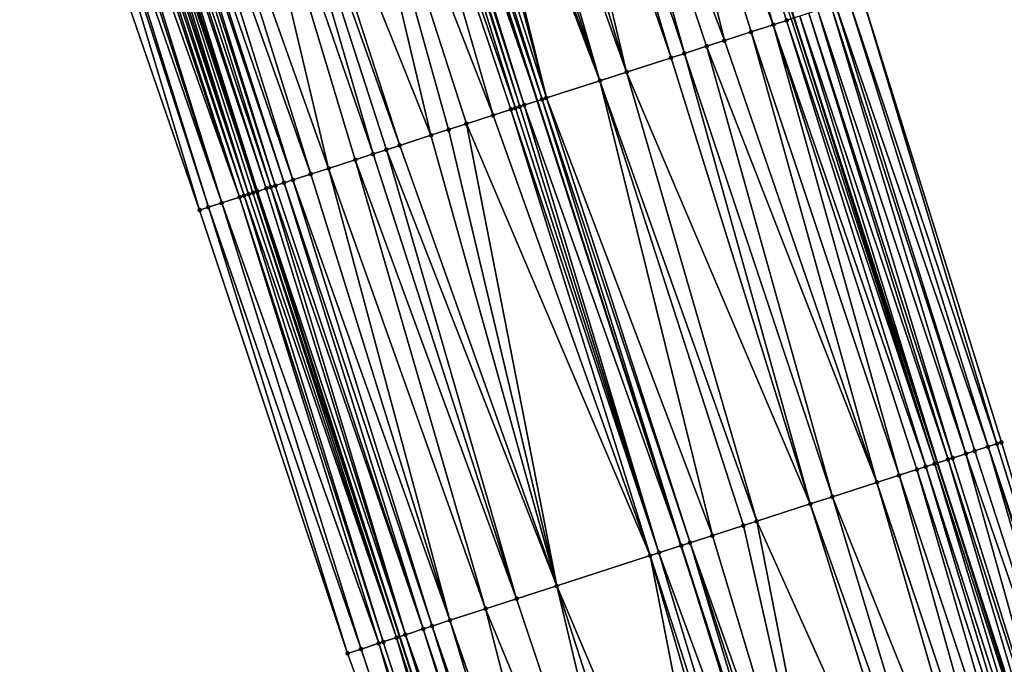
# Model space of a CAD drawing. Header units: feet. Extents: x 2004186 to 2014793, y 836912 to 864902.
# Tile 809 of 974: x 2004818 to 2004860, y 858065 to 858092. Entities that reach past the tile are written whole.
import ezdxf

# ---------------------------------------------------------------- set-up
doc = ezdxf.new("R2010")
doc.units = ezdxf.units.FT
doc.header["$LTSCALE"] = 100
doc.header["$MEASUREMENT"] = 0
for name, color, linetype, lineweight in [('EP_Travel Lane', 5, 'Continuous', 40), ('GPL_Skip Line', 2, 'Continuous', 40), ('Road Shots', 4, 'Continuous', 200), ('Road X-Section', 30, 'Continuous', 13)]:
    doc.layers.add(name, color=color, linetype=linetype, lineweight=lineweight)
doc.layers.add('I-77 SB_MM21-27-Surface-Border', color=7, linetype='Continuous')
doc.layers.add('I-77 SB_MM21-27-Surface-TIN', color=7, linetype='Continuous')

msp = doc.modelspace()

# ---------------------------------------------------------------- linework, layer by layer
at = {"layer": 'EP_Travel Lane'}
for points in [[(2004881.873520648, 857997.0684669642, 458.5691292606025), (2004875.747536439, 858016.1071297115, 458.5192208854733), (2004869.613133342, 858035.1499356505, 458.4484811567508), (2004863.477369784, 858054.1854238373, 458.3821357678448), (2004857.341625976, 858073.2208507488, 458.3037981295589), (2004851.205908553, 858092.2561958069, 458.2094438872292), (2004845.070229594, 858111.2914215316, 458.0917910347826), (2004838.93455364, 858130.3266379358, 457.9722679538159), (2004832.798871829, 858149.3618725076, 457.8563166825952), (2004826.6632275, 858168.3969907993, 457.7176259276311), (2004820.505195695, 858187.4350386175, 457.5665539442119), (2004814.337610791, 858206.459555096, 457.395103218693), (2004808.170107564, 858225.4838196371, 457.1969091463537), (2004802.002588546, 858244.5081328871, 457.0038855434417), (2004795.835165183, 858263.5321510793, 456.7795421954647), (2004789.667681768, 858282.5563545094, 456.5748603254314)], [(2004858.811787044, 857989.6379043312, 458.615256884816), (2004852.716852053, 858008.6865639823, 458.5591593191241), (2004846.597970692, 858027.7177653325, 458.4890646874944), (2004840.462217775, 858046.753220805, 458.4162963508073), (2004834.326472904, 858065.7886513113, 458.3386561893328), (2004828.190817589, 858084.823803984, 458.2066938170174), (2004822.055156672, 858103.8589740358, 458.0780883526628), (2004815.91946333, 858122.8942446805, 457.9692068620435), (2004809.783778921, 858141.9294876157, 457.8548856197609), (2004803.648109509, 858160.96468402, 457.731464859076), (2004797.499597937, 858179.9822164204, 457.5630751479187), (2004791.336236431, 858199.0082858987, 457.4093773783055), (2004785.172976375, 858218.0340422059, 457.2224387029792), (2004779.009815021, 858237.0594938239, 457.0031594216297), (2004772.846611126, 858256.0850767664, 456.7978183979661), (2004766.683431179, 858275.1105857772, 456.584631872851)]]:
    msp.add_polyline3d(points, dxfattribs=at)
at = {"layer": 'GPL_Skip Line'}
msp.add_polyline3d([(2004870.935166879, 857993.5443366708, 458.8010420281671), (2004864.801595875, 858012.5805491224, 458.746183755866), (2004858.659796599, 858031.614036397, 458.6814921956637), (2004852.513672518, 858050.6461199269, 458.6047081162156), (2004846.367547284, 858069.6782070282, 458.5286224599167), (2004840.221465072, 858088.7101609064, 458.4264794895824), (2004834.07541924, 858107.7420021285, 458.3023016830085), (2004827.929374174, 858126.7738409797, 458.1776602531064), (2004821.783314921, 858145.8057237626, 458.0616115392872), (2004815.637275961, 858164.8375437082, 457.9332722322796), (2004809.48068655, 858183.8656085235, 457.7604443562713), (2004803.317154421, 858202.8914790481, 457.5929444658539), (2004797.153690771, 858221.9171381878, 457.403007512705), (2004790.990242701, 858240.9427492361, 457.2079659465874), (2004784.826929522, 858259.9679438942, 456.9687273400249), (2004778.663469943, 858278.9935904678, 456.7774565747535)], dxfattribs=at)
at = {"layer": 'I-77 SB_MM21-27-Surface-Border', "color": 3, "linetype": 'ByBlock', "lineweight": -2}
for points in [[(2004791.031646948, 858282.9971147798, 456.4688542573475), (2004797.575672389, 858264.0946332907, 456.6484780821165), (2004804.309958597, 858245.2538027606, 456.8295379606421), (2004810.473404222, 858226.2281992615, 457.0253808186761), (2004817.207816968, 858207.3869781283, 457.1649817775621), (2004823.371310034, 858188.3612281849, 457.345280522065), (2004829.721831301, 858169.3834546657, 457.4933803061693), (2004835.677512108, 858150.2902850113, 457.6436087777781), (2004841.823599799, 858131.258314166, 457.7424332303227), (2004847.969608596, 858112.2265876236, 457.8890655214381), (2004854.115690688, 858093.1946341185, 457.9912454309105), (2004860.071450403, 858074.101220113, 458.0936927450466), (2004865.836884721, 858054.9463549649, 458.1981775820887), (2004871.983025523, 858035.9142196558, 458.2648225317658), (2004877.746383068, 858016.7509789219, 458.3539276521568), (2004882.547377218, 857997.2855358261, 458.5244382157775)], [(2004857.800223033, 857989.3119318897, 458.5795687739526), (2004852.428094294, 858008.5935127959, 458.548836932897), (2004845.337633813, 858027.3105517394, 458.4524328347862), (2004839.001214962, 858046.2810892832, 458.359136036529), (2004832.093858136, 858065.0671550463, 458.2488504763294), (2004825.757494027, 858084.0375230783, 458.1224225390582), (2004819.230837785, 858102.9463369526, 457.977844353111), (2004813.084783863, 858121.9782032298, 457.8585929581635), (2004806.93871774, 858141.0101072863, 457.7467051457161), (2004800.792676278, 858160.041934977, 457.619880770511), (2004794.831159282, 858179.1167813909, 457.4689240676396), (2004788.857836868, 858198.2044604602, 457.3195889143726), (2004783.645625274, 858217.5385342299, 457.1538074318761), (2004778.243193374, 858236.810832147, 456.9733313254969), (2004772.270011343, 858255.8980778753, 456.7779989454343), (2004765.345662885, 858274.6766446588, 456.530457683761)]]:
    msp.add_polyline3d(points, dxfattribs=at)
at = {"layer": 'I-77 SB_MM21-27-Surface-TIN', "color": 128, "linetype": 'ByBlock', "lineweight": -2}
for points in [[(2004844.73375701, 858111.1829085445, 458.1176066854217), (2004844.162752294, 858110.9986434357, 458.141028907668), (2004850.308818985, 858091.9667376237, 458.2525470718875)], [(2004844.73375701, 858111.1829085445, 458.1176066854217), (2004850.879819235, 858092.1510165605, 458.2318280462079), (2004851.070160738, 858092.2124178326, 458.220024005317)], [(2004844.73375701, 858111.1829085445, 458.1176066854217), (2004850.308818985, 858091.9667376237, 458.2525470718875), (2004850.879819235, 858092.1510165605, 458.2318280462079)], [(2004843.401429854, 858110.7529034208, 458.1618524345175), (2004841.117492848, 858110.0155895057, 458.2059625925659), (2004848.215195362, 858091.290912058, 458.3018908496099)], [(2004844.162752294, 858110.9986434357, 458.141028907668), (2004843.401429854, 858110.7529034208, 458.1618524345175), (2004850.308818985, 858091.9667376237, 458.2525470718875)], [(2004843.401429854, 858110.7529034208, 458.1618524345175), (2004849.357167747, 858091.6595569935, 458.2774814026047), (2004850.308818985, 858091.9667376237, 458.2525470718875)], [(2004843.401429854, 858110.7529034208, 458.1618524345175), (2004848.215195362, 858091.290912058, 458.3018908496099), (2004849.357167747, 858091.6595569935, 458.2774814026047)], [(2004841.117492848, 858110.0155895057, 458.2059625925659), (2004840.165860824, 858109.7083493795, 458.2192574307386), (2004846.502244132, 858090.737921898, 458.3340540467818)], [(2004841.117492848, 858110.0155895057, 458.2059625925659), (2004847.453882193, 858091.0451433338, 458.3171010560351), (2004848.215195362, 858091.290912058, 458.3018908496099)], [(2004841.117492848, 858110.0155895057, 458.2059625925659), (2004846.502244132, 858090.737921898, 458.3340540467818), (2004847.453882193, 858091.0451433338, 458.3171010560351)], [(2004839.404557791, 858109.4625492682, 458.2283265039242), (2004838.262604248, 858109.0938459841, 458.2413204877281), (2004844.028005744, 858089.9390824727, 458.3656741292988)], [(2004840.165860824, 858109.7083493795, 458.2192574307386), (2004839.404557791, 858109.4625492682, 458.2283265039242), (2004845.931271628, 858090.5535570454, 458.3379686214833)], [(2004839.404557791, 858109.4625492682, 458.2283265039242), (2004844.028005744, 858089.9390824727, 458.3656741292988), (2004845.931271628, 858090.5535570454, 458.3379686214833)], [(2004840.165860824, 858109.7083493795, 458.2192574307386), (2004845.931271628, 858090.5535570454, 458.3379686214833), (2004846.502244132, 858090.737921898, 458.3340540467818)], [(2004838.262604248, 858109.0938459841, 458.2413204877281), (2004837.310984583, 858108.7865675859, 458.2471296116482), (2004844.028005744, 858089.9390824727, 458.3656741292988)], [(2004836.740006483, 858108.6022200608, 458.2544318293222), (2004836.169021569, 858108.4178936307, 458.2658600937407), (2004842.886041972, 858089.5704108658, 458.3848669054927)], [(2004837.310984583, 858108.7865675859, 458.2471296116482), (2004836.740006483, 858108.6022200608, 458.2544318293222), (2004842.886041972, 858089.5704108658, 458.3848669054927)], [(2004837.310984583, 858108.7865675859, 458.2471296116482), (2004842.886041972, 858089.5704108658, 458.3848669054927), (2004844.028005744, 858089.9390824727, 458.3656741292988)], [(2004835.407703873, 858108.1721389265, 458.2838104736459), (2004834.456064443, 858107.864921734, 458.3015909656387), (2004840.60210815, 858088.8330870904, 458.4270544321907)], [(2004835.78836157, 858108.2950198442, 458.275532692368), (2004835.407703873, 858108.1721389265, 458.2838104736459), (2004840.60210815, 858088.8330870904, 458.4270544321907)], [(2004836.169021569, 858108.4178936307, 458.2658600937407), (2004835.78836157, 858108.2950198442, 458.275532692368), (2004842.886041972, 858089.5704108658, 458.3848669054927)], [(2004835.78836157, 858108.2950198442, 458.275532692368), (2004840.60210815, 858088.8330870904, 458.4270544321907), (2004842.886041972, 858089.5704108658, 458.3848669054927)], [(2004833.694774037, 858107.6190825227, 458.3030124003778), (2004840.221465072, 858088.7101609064, 458.4264794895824), (2004834.07541924, 858107.7420021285, 458.3023016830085)], [(2004834.456064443, 858107.864921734, 458.3015909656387), (2004834.07541924, 858107.7420021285, 458.3023016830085), (2004840.411785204, 858088.7716283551, 458.4276190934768)], [(2004840.411785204, 858088.7716283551, 458.4276190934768), (2004834.07541924, 858107.7420021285, 458.3023016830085), (2004840.221465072, 858088.7101609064, 458.4264794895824)], [(2004834.456064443, 858107.864921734, 458.3015909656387), (2004840.411785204, 858088.7716283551, 458.4276190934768), (2004840.60210815, 858088.8330870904, 458.4270544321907)], [(2004832.743166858, 858107.3117654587, 458.3012587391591), (2004831.030307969, 858106.7584893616, 458.2774903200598), (2004838.318264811, 858088.0954831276, 458.4144393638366)], [(2004833.314130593, 858107.4961574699, 458.3026576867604), (2004832.743166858, 858107.3117654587, 458.3012587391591), (2004839.269855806, 858088.4028503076, 458.4259928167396)], [(2004832.743166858, 858107.3117654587, 458.3012587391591), (2004839.079538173, 858088.3413751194, 458.4233394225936), (2004839.269855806, 858088.4028503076, 458.4259928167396)], [(2004832.743166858, 858107.3117654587, 458.3012587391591), (2004838.318264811, 858088.0954831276, 458.4144393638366), (2004839.079538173, 858088.3413751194, 458.4233394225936)], [(2004833.504457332, 858107.5576044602, 458.2997963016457), (2004833.314130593, 858107.4961574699, 458.3026576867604), (2004839.460177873, 858088.4643117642, 458.4259604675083)], [(2004833.314130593, 858107.4961574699, 458.3026576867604), (2004839.269855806, 858088.4028503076, 458.4259928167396), (2004839.460177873, 858088.4643117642, 458.4259604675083)], [(2004833.694774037, 858107.6190825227, 458.3030124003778), (2004833.504457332, 858107.5576044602, 458.2997963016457), (2004839.650504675, 858088.5257585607, 458.4230606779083)], [(2004833.504457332, 858107.5576044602, 458.2997963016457), (2004839.460177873, 858088.4643117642, 458.4259604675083), (2004839.650504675, 858088.5257585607, 458.4230606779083)], [(2004833.694774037, 858107.6190825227, 458.3030124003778), (2004839.650504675, 858088.5257585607, 458.4230606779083), (2004840.221465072, 858088.7101609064, 458.4264794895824)], [(2004831.030307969, 858106.7584893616, 458.2774903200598), (2004828.17555205, 858105.8363349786, 458.2324867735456), (2004835.653821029, 858087.2348209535, 458.3754257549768)], [(2004831.030307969, 858106.7584893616, 458.2774903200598), (2004837.176356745, 858087.7266390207, 458.3998924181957), (2004838.318264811, 858088.0954831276, 458.4144393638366)], [(2004831.030307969, 858106.7584893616, 458.2774903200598), (2004836.4150899, 858087.4807268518, 458.3870458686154), (2004837.176356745, 858087.7266390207, 458.3998924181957)], [(2004831.030307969, 858106.7584893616, 458.2774903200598), (2004835.653821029, 858087.2348209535, 458.3754257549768), (2004836.4150899, 858087.4807268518, 458.3870458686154)], [(2004827.604607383, 858105.6518839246, 458.2195395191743), (2004826.653027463, 858105.3444824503, 458.2012758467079), (2004833.179703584, 858086.4356070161, 458.3337940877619)], [(2004828.17555205, 858105.8363349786, 458.2324867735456), (2004827.604607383, 858105.6518839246, 458.2195395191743), (2004834.321601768, 858086.8044817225, 458.3543260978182)], [(2004827.604607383, 858105.6518839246, 458.2195395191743), (2004833.750653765, 858086.620040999, 458.3434008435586), (2004834.321601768, 858086.8044817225, 458.3543260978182)], [(2004827.604607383, 858105.6518839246, 458.2195395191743), (2004833.179703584, 858086.4356070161, 458.3337940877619), (2004833.750653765, 858086.620040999, 458.3434008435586)], [(2004828.17555205, 858105.8363349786, 458.2324867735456), (2004834.321601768, 858086.8044817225, 458.3543260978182), (2004835.653821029, 858087.2348209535, 458.3754257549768)], [(2004826.653027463, 858105.3444824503, 458.2012758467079), (2004824.559562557, 858104.6681654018, 458.1544837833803), (2004831.276549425, 858085.820786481, 458.2938319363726)], [(2004826.653027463, 858105.3444824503, 458.2012758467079), (2004832.418442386, 858086.1896773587, 458.3175269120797), (2004833.179703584, 858086.4356070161, 458.3337940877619)], [(2004826.653027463, 858105.3444824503, 458.2012758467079), (2004831.276549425, 858085.820786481, 458.2938319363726), (2004832.418442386, 858086.1896773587, 458.3175269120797)], [(2004823.798291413, 858104.4222665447, 458.1442389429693), (2004823.227340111, 858104.2378360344, 458.1353098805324), (2004829.754014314, 858085.3289665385, 458.2689985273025)], [(2004824.559562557, 858104.6681654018, 458.1544837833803), (2004823.798291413, 858104.4222665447, 458.1442389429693), (2004830.515282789, 858085.5748736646, 458.2808587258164)], [(2004823.798291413, 858104.4222665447, 458.1442389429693), (2004829.754014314, 858085.3289665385, 458.2689985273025), (2004830.515282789, 858085.5748736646, 458.2808587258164)], [(2004824.559562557, 858104.6681654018, 458.1544837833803), (2004830.515282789, 858085.5748736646, 458.2808587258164), (2004831.276549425, 858085.820786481, 458.2938319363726)], [(2004822.466095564, 858103.9918548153, 458.1089556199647), (2004822.275794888, 858103.9303271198, 458.0960316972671), (2004828.612142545, 858084.9600100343, 458.2324674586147)], [(2004822.846719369, 858104.1148406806, 458.1212048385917), (2004822.466095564, 858103.9918548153, 458.1089556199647), (2004828.802451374, 858085.0215124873, 458.2404536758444)], [(2004822.466095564, 858103.9918548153, 458.1089556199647), (2004828.612142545, 858084.9600100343, 458.2324674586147), (2004828.802451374, 858085.0215124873, 458.2404536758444)], [(2004823.03702689, 858104.176347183, 458.129983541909), (2004822.846719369, 858104.1148406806, 458.1212048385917), (2004828.992765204, 858085.0829994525, 458.2454105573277)], [(2004822.846719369, 858104.1148406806, 458.1212048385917), (2004828.802451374, 858085.0215124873, 458.2404536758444), (2004828.992765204, 858085.0829994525, 458.2454105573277)], [(2004823.227340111, 858104.2378360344, 458.1353098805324), (2004823.03702689, 858104.176347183, 458.129983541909), (2004829.373385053, 858085.2059975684, 458.2600549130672)], [(2004823.03702689, 858104.176347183, 458.129983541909), (2004828.992765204, 858085.0829994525, 458.2454105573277), (2004829.373385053, 858085.2059975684, 458.2600549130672)], [(2004823.227340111, 858104.2378360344, 458.1353098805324), (2004829.373385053, 858085.2059975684, 458.2600549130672), (2004829.754014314, 858085.3289665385, 458.2689985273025)], [(2004821.133918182, 858103.5613859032, 458.0624878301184), (2004820.753324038, 858103.4383081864, 458.0322731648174), (2004827.470261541, 858084.5910821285, 458.2015300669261)], [(2004821.324218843, 858103.622913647, 458.0754212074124), (2004821.133918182, 858103.5613859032, 458.0624878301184), (2004827.470261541, 858084.5910821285, 458.2015300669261)], [(2004821.514531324, 858103.6844047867, 458.0811950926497), (2004821.324218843, 858103.622913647, 458.0754212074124), (2004827.660576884, 858084.6525644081, 458.205570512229)], [(2004821.324218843, 858103.622913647, 458.0754212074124), (2004827.470261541, 858084.5910821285, 458.2015300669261), (2004827.660576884, 858084.6525644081, 458.205570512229)], [(2004821.704852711, 858103.7458683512, 458.0815755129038), (2004821.514531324, 858103.6844047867, 458.0811950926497), (2004827.850897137, 858084.7140314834, 458.2066370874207)], [(2004821.514531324, 858103.6844047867, 458.0811950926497), (2004827.660576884, 858084.6525644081, 458.205570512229), (2004827.850897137, 858084.7140314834, 458.2066370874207)], [(2004821.895182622, 858103.807305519, 458.0767929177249), (2004821.704852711, 858103.7458683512, 458.0815755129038), (2004827.850897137, 858084.7140314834, 458.2066370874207)], [(2004821.895182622, 858103.807305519, 458.0767929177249), (2004828.190817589, 858084.823803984, 458.2066938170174), (2004822.055156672, 858103.8589740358, 458.0780883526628)], [(2004821.895182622, 858103.807305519, 458.0767929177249), (2004828.041224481, 858084.7754765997, 458.2034086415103), (2004828.190817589, 858084.823803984, 458.2066938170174)], [(2004821.895182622, 858103.807305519, 458.0767929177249), (2004827.850897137, 858084.7140314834, 458.2066370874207), (2004828.041224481, 858084.7754765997, 458.2034086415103)], [(2004822.085502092, 858103.8687750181, 458.0783340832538), (2004822.055156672, 858103.8589740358, 458.0780883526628), (2004828.231539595, 858084.83695959, 458.2075881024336)], [(2004828.231539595, 858084.83695959, 458.2075881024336), (2004822.055156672, 858103.8589740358, 458.0780883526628), (2004828.190817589, 858084.823803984, 458.2066938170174)], [(2004822.275794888, 858103.9303271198, 458.0960316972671), (2004822.085502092, 858103.8687750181, 458.0783340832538), (2004828.231539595, 858084.83695959, 458.2075881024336)], [(2004822.275794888, 858103.9303271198, 458.0960316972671), (2004828.231539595, 858084.83695959, 458.2075881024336), (2004828.612142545, 858084.9600100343, 458.2324674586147)], [(2004819.992069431, 858103.1923581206, 458.0120122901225), (2004819.230837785, 858102.9463369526, 457.977844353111), (2004825.757494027, 858084.0375230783, 458.1224225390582)], [(2004820.182381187, 858103.2538515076, 458.0182257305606), (2004819.992069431, 858103.1923581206, 458.0120122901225), (2004826.138117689, 858084.1605093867, 458.1347574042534)], [(2004819.992069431, 858103.1923581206, 458.0120122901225), (2004825.757494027, 858084.0375230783, 458.1224225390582), (2004826.138117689, 858084.1605093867, 458.1347574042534)], [(2004820.563017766, 858103.3767978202, 458.022738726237), (2004820.182381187, 858103.2538515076, 458.0182257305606), (2004826.709033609, 858084.3450494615, 458.1651149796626)], [(2004820.182381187, 858103.2538515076, 458.0182257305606), (2004826.138117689, 858084.1605093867, 458.1347574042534), (2004826.709033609, 858084.3450494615, 458.1651149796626)], [(2004820.753324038, 858103.4383081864, 458.0322731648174), (2004820.563017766, 858103.3767978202, 458.022738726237), (2004826.709033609, 858084.3450494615, 458.1651149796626)], [(2004820.753324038, 858103.4383081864, 458.0322731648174), (2004826.709033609, 858084.3450494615, 458.1651149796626), (2004827.470261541, 858084.5910821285, 458.2015300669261)], [(2004853.544654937, 858093.0104651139, 458.0334664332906), (2004852.973634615, 858092.8262483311, 458.0663423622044), (2004859.500409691, 858073.9170664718, 458.1389181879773)], [(2004854.115690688, 858093.1946341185, 457.9912454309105), (2004853.544654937, 858093.0104651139, 458.0334664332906), (2004859.881102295, 858074.0398392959, 458.1094974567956)], [(2004853.544654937, 858093.0104651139, 458.0334664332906), (2004859.500409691, 858073.9170664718, 458.1389181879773), (2004859.881102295, 858074.0398392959, 458.1094974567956)], [(2004854.115690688, 858093.1946341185, 457.9912454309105), (2004859.881102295, 858074.0398392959, 458.1094974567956), (2004860.071450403, 858074.101220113, 458.0936927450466)], [(2004852.212245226, 858092.580715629, 458.1277167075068), (2004851.831539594, 858092.457983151, 458.1650291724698), (2004857.977629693, 858073.4260048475, 458.2624048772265)], [(2004852.783289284, 858092.7648589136, 458.0804650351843), (2004852.212245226, 858092.580715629, 458.1277167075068), (2004858.548686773, 858073.6101078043, 458.2072658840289)], [(2004852.212245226, 858092.580715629, 458.1277167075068), (2004857.977629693, 858073.4260048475, 458.2624048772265), (2004858.548686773, 858073.6101078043, 458.2072658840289)], [(2004852.973634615, 858092.8262483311, 458.0663423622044), (2004852.783289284, 858092.7648589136, 458.0804650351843), (2004858.929382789, 858073.7328700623, 458.1757785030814)], [(2004852.783289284, 858092.7648589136, 458.0804650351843), (2004858.548686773, 858073.6101078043, 458.2072658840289), (2004858.929382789, 858073.7328700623, 458.1757785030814)], [(2004852.973634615, 858092.8262483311, 458.0663423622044), (2004858.929382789, 858073.7328700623, 458.1757785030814), (2004859.500409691, 858073.9170664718, 458.1389181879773)], [(2004850.879819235, 858092.1510165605, 458.2318280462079), (2004850.308818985, 858091.9667376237, 458.2525470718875), (2004856.835583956, 858073.0575870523, 458.3312402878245)], [(2004851.070160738, 858092.2124178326, 458.220024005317), (2004850.879819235, 858092.1510165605, 458.2318280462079), (2004857.216260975, 858073.1804081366, 458.3112588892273)], [(2004850.879819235, 858092.1510165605, 458.2318280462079), (2004856.835583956, 858073.0575870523, 458.3312402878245), (2004857.216260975, 858073.1804081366, 458.3112588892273)], [(2004851.070160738, 858092.2124178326, 458.220024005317), (2004857.216260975, 858073.1804081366, 458.3112588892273), (2004851.205908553, 858092.2561958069, 458.2094438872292)], [(2004851.450853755, 858092.3351893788, 458.1903529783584), (2004851.205908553, 858092.2561958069, 458.2094438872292), (2004857.341625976, 858073.2208507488, 458.3037981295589)], [(2004857.216260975, 858073.1804081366, 458.3112588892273), (2004857.341625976, 858073.2208507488, 458.3037981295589), (2004851.205908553, 858092.2561958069, 458.2094438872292)], [(2004851.831539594, 858092.457983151, 458.1650291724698), (2004851.450853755, 858092.3351893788, 458.1903529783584), (2004857.787283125, 858073.3646192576, 458.277276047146)], [(2004851.450853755, 858092.3351893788, 458.1903529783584), (2004857.341625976, 858073.2208507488, 458.3037981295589), (2004857.787283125, 858073.3646192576, 458.277276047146)], [(2004851.831539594, 858092.457983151, 458.1650291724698), (2004857.787283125, 858073.3646192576, 458.277276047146), (2004857.977629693, 858073.4260048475, 458.2624048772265)], [(2004850.308818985, 858091.9667376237, 458.2525470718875), (2004849.357167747, 858091.6595569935, 458.2774814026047), (2004855.693585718, 858072.6890221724, 458.3713070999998)], [(2004850.308818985, 858091.9667376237, 458.2525470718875), (2004856.454915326, 858072.9347399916, 458.3461409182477), (2004856.835583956, 858073.0575870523, 458.3312402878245)], [(2004850.308818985, 858091.9667376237, 458.2525470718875), (2004855.693585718, 858072.6890221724, 458.3713070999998), (2004856.454915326, 858072.9347399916, 458.3461409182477)], [(2004849.357167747, 858091.6595569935, 458.2774814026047), (2004848.215195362, 858091.290912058, 458.3018908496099), (2004854.741937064, 858072.3818335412, 458.394675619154)], [(2004849.357167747, 858091.6595569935, 458.2774814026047), (2004854.741937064, 858072.3818335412, 458.394675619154), (2004855.693585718, 858072.6890221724, 458.3713070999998)], [(2004847.453882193, 858091.0451433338, 458.3171010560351), (2004846.502244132, 858090.737921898, 458.3340540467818), (2004852.838659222, 858071.7673960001, 458.4296225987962)], [(2004848.215195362, 858091.290912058, 458.3018908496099), (2004847.453882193, 858091.0451433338, 458.3171010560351), (2004854.741937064, 858072.3818335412, 458.394675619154)], [(2004847.453882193, 858091.0451433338, 458.3171010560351), (2004852.838659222, 858071.7673960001, 458.4296225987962), (2004854.741937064, 858072.3818335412, 458.394675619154)], [(2004845.931271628, 858090.5535570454, 458.3379686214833), (2004844.028005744, 858089.9390824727, 458.3656741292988), (2004851.887029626, 858071.4601483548, 458.4414483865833)], [(2004846.502244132, 858090.737921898, 458.3340540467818), (2004845.931271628, 858090.5535570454, 458.3379686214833), (2004851.887029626, 858071.4601483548, 458.4414483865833)], [(2004846.502244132, 858090.737921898, 458.3340540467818), (2004851.887029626, 858071.4601483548, 458.4414483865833), (2004852.838659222, 858071.7673960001, 458.4296225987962)], [(2004844.028005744, 858089.9390824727, 458.3656741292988), (2004842.886041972, 858089.5704108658, 458.3848669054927), (2004849.603105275, 858070.7227952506, 458.4778974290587)], [(2004844.028005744, 858089.9390824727, 458.3656741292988), (2004849.603105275, 858070.7227952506, 458.4778974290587), (2004851.887029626, 858071.4601483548, 458.4414483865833)], [(2004842.886041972, 858089.5704108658, 458.3848669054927), (2004840.60210815, 858088.8330870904, 458.4270544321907), (2004847.699824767, 858070.1083659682, 458.5144597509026)], [(2004842.886041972, 858089.5704108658, 458.3848669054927), (2004849.032124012, 858070.5384575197, 458.4871162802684), (2004849.603105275, 858070.7227952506, 458.4778974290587)], [(2004842.886041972, 858089.5704108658, 458.3848669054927), (2004847.699824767, 858070.1083659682, 458.5144597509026), (2004849.032124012, 858070.5384575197, 458.4871162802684)], [(2004840.411785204, 858088.7716283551, 458.4276190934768), (2004840.221465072, 858088.7101609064, 458.4264794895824), (2004846.367547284, 858069.6782070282, 458.5286224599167)], [(2004840.60210815, 858088.8330870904, 458.4270544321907), (2004840.411785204, 858088.7716283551, 458.4276190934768), (2004846.748190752, 858069.8011320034, 458.5289613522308)], [(2004840.411785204, 858088.7716283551, 458.4276190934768), (2004846.367547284, 858069.6782070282, 458.5286224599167), (2004846.748190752, 858069.8011320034, 458.5289613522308)], [(2004840.60210815, 858088.8330870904, 458.4270544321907), (2004846.748190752, 858069.8011320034, 458.5289613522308), (2004847.699824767, 858070.1083659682, 458.5144597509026)], [(2004839.269855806, 858088.4028503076, 458.4259928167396), (2004839.079538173, 858088.3413751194, 458.4233394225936), (2004845.415931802, 858069.3709156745, 458.5318992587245)], [(2004839.460177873, 858088.4643117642, 458.4259604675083), (2004839.269855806, 858088.4028503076, 458.4259928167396), (2004845.415931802, 858069.3709156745, 458.5318992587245)], [(2004839.650504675, 858088.5257585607, 458.4230606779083), (2004839.460177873, 858088.4643117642, 458.4259604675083), (2004845.415931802, 858069.3709156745, 458.5318992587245)], [(2004839.650504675, 858088.5257585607, 458.4230606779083), (2004846.367547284, 858069.6782070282, 458.5286224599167), (2004840.221465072, 858088.7101609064, 458.4264794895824)], [(2004839.650504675, 858088.5257585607, 458.4230606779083), (2004845.415931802, 858069.3709156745, 458.5318992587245), (2004846.367547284, 858069.6782070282, 458.5286224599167)], [(2004838.318264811, 858088.0954831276, 458.4144393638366), (2004837.176356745, 858087.7266390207, 458.3998924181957), (2004845.035291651, 858069.2479804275, 458.5295512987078)], [(2004839.079538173, 858088.3413751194, 458.4233394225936), (2004838.318264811, 858088.0954831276, 458.4144393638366), (2004845.035291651, 858069.2479804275, 458.5295512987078)], [(2004839.079538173, 858088.3413751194, 458.4233394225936), (2004845.035291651, 858069.2479804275, 458.5295512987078), (2004845.415931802, 858069.3709156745, 458.5318992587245)], [(2004837.176356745, 858087.7266390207, 458.3998924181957), (2004836.4150899, 858087.4807268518, 458.3870458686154), (2004841.038626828, 858067.9569845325, 458.4705123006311)], [(2004837.176356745, 858087.7266390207, 458.3998924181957), (2004841.038626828, 858067.9569845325, 458.4705123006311), (2004845.035291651, 858069.2479804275, 458.5295512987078)], [(2004835.653821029, 858087.2348209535, 458.3754257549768), (2004834.321601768, 858086.8044817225, 458.3543260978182), (2004841.038626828, 858067.9569845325, 458.4705123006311)], [(2004836.4150899, 858087.4807268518, 458.3870458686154), (2004835.653821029, 858087.2348209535, 458.3754257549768), (2004841.038626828, 858067.9569845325, 458.4705123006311)], [(2004834.321601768, 858086.8044817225, 458.3543260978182), (2004833.750653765, 858086.620040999, 458.3434008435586), (2004841.038626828, 858067.9569845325, 458.4705123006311)], [(2004833.179703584, 858086.4356070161, 458.3337940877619), (2004832.418442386, 858086.1896773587, 458.3175269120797), (2004839.325772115, 858067.403695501, 458.4442168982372)], [(2004833.750653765, 858086.620040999, 458.3434008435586), (2004833.179703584, 858086.4356070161, 458.3337940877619), (2004839.325772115, 858067.403695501, 458.4442168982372)], [(2004833.750653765, 858086.620040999, 458.3434008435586), (2004839.325772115, 858067.403695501, 458.4442168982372), (2004841.038626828, 858067.9569845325, 458.4705123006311)], [(2004831.276549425, 858085.820786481, 458.2938319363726), (2004830.515282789, 858085.5748736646, 458.2808587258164), (2004836.471023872, 858066.4815173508, 458.3945695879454)], [(2004832.418442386, 858086.1896773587, 458.3175269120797), (2004831.276549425, 858085.820786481, 458.2938319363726), (2004837.993557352, 858066.9733423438, 458.4203922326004)], [(2004831.276549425, 858085.820786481, 458.2938319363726), (2004836.471023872, 858066.4815173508, 458.3945695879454), (2004837.993557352, 858066.9733423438, 458.4203922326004)], [(2004832.418442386, 858086.1896773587, 458.3175269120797), (2004837.993557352, 858066.9733423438, 458.4203922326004), (2004839.325772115, 858067.403695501, 458.4442168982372)], [(2004830.515282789, 858085.5748736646, 458.2808587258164), (2004829.754014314, 858085.3289665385, 458.2689985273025), (2004836.471023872, 858066.4815173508, 458.3945695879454)], [(2004828.802451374, 858085.0215124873, 458.2404536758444), (2004828.612142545, 858084.9600100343, 458.2324674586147), (2004834.567881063, 858065.8666616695, 458.3477314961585)], [(2004828.992765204, 858085.0829994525, 458.2454105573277), (2004828.802451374, 858085.0215124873, 458.2404536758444), (2004835.329123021, 858066.1126509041, 458.3756521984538)], [(2004828.802451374, 858085.0215124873, 458.2404536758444), (2004834.567881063, 858065.8666616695, 458.3477314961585), (2004835.329123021, 858066.1126509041, 458.3756521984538)], [(2004829.373385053, 858085.2059975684, 458.2600549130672), (2004828.992765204, 858085.0829994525, 458.2454105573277), (2004835.329123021, 858066.1126509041, 458.3756521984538)], [(2004829.754014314, 858085.3289665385, 458.2689985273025), (2004829.373385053, 858085.2059975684, 458.2600549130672), (2004835.709749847, 858066.2356274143, 458.3860709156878)], [(2004829.373385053, 858085.2059975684, 458.2600549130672), (2004835.329123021, 858066.1126509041, 458.3756521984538), (2004835.709749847, 858066.2356274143, 458.3860709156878)], [(2004829.754014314, 858085.3289665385, 458.2689985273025), (2004835.709749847, 858066.2356274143, 458.3860709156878), (2004836.471023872, 858066.4815173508, 458.3945695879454)], [(2004827.470261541, 858084.5910821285, 458.2015300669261), (2004826.709033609, 858084.3450494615, 458.1651149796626), (2004833.426000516, 858065.4977323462, 458.3165158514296)], [(2004827.660576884, 858084.6525644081, 458.205570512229), (2004827.470261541, 858084.5910821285, 458.2015300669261), (2004833.6163122, 858065.5592259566, 458.3227726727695)], [(2004827.470261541, 858084.5910821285, 458.2015300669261), (2004833.426000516, 858065.4977323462, 458.3165158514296), (2004833.6163122, 858065.5592259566, 458.3227726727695)], [(2004827.850897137, 858084.7140314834, 458.2066370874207), (2004827.660576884, 858084.6525644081, 458.205570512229), (2004834.187260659, 858065.7436652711, 458.3334227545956)], [(2004827.660576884, 858084.6525644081, 458.205570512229), (2004833.6163122, 858065.5592259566, 458.3227726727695), (2004834.187260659, 858065.7436652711, 458.3334227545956)], [(2004828.041224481, 858084.7754765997, 458.2034086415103), (2004827.850897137, 858084.7140314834, 458.2066370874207), (2004834.187260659, 858065.7436652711, 458.3334227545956)], [(2004828.041224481, 858084.7754765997, 458.2034086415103), (2004834.326472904, 858065.7886513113, 458.3386561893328), (2004828.190817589, 858084.823803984, 458.2066938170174)], [(2004828.041224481, 858084.7754765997, 458.2034086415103), (2004834.187260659, 858065.7436652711, 458.3334227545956), (2004834.326472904, 858065.7886513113, 458.3386561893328)], [(2004828.231539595, 858084.83695959, 458.2075881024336), (2004828.190817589, 858084.823803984, 458.2066938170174), (2004834.326472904, 858065.7886513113, 458.3386561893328)], [(2004828.612142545, 858084.9600100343, 458.2324674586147), (2004828.231539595, 858084.83695959, 458.2075881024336), (2004834.567881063, 858065.8666616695, 458.3477314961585)], [(2004828.231539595, 858084.83695959, 458.2075881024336), (2004834.326472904, 858065.7886513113, 458.3386561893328), (2004834.567881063, 858065.8666616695, 458.3477314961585)], [(2004826.138117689, 858084.1605093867, 458.1347574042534), (2004825.757494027, 858084.0375230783, 458.1224225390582), (2004832.093858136, 858065.0671550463, 458.2488504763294)], [(2004826.709033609, 858084.3450494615, 458.1651149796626), (2004826.138117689, 858084.1605093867, 458.1347574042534), (2004832.664777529, 858065.2516843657, 458.2771048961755)], [(2004826.138117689, 858084.1605093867, 458.1347574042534), (2004832.093858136, 858065.0671550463, 458.2488504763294), (2004832.664777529, 858065.2516843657, 458.2771048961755)], [(2004826.709033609, 858084.3450494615, 458.1651149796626), (2004832.664777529, 858065.2516843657, 458.2771048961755), (2004833.426000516, 858065.4977323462, 458.3165158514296)], [(2004859.881102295, 858074.0398392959, 458.1094974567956), (2004859.500409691, 858073.9170664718, 458.1389181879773), (2004865.836884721, 858054.9463549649, 458.1981775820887)], [(2004860.071450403, 858074.101220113, 458.0936927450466), (2004859.881102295, 858074.0398392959, 458.1094974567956), (2004865.836884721, 858054.9463549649, 458.1981775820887)], [(2004858.548686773, 858073.6101078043, 458.2072658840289), (2004857.977629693, 858073.4260048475, 458.2624048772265), (2004863.933414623, 858054.3325127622, 458.3495683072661)], [(2004858.929382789, 858073.7328700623, 458.1757785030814), (2004858.548686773, 858073.6101078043, 458.2072658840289), (2004865.075505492, 858054.7007908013, 458.253397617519)], [(2004858.548686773, 858073.6101078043, 458.2072658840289), (2004863.933414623, 858054.3325127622, 458.3495683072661), (2004865.075505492, 858054.7007908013, 458.253397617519)], [(2004859.500409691, 858073.9170664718, 458.1389181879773), (2004858.929382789, 858073.7328700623, 458.1757785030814), (2004865.075505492, 858054.7007908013, 458.253397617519)], [(2004859.500409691, 858073.9170664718, 458.1389181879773), (2004865.64654087, 858054.8849609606, 458.2114029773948), (2004865.836884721, 858054.9463549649, 458.1981775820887)], [(2004859.500409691, 858073.9170664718, 458.1389181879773), (2004865.075505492, 858054.7007908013, 458.253397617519), (2004865.64654087, 858054.8849609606, 458.2114029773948)], [(2004857.216260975, 858073.1804081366, 458.3112588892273), (2004856.835583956, 858073.0575870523, 458.3312402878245), (2004862.981701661, 858054.0255232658, 458.411886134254)], [(2004857.216260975, 858073.1804081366, 458.3112588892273), (2004863.362381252, 858054.1483363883, 458.3903474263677), (2004857.341625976, 858073.2208507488, 458.3037981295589)], [(2004857.216260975, 858073.1804081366, 458.3112588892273), (2004862.981701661, 858054.0255232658, 458.411886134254), (2004863.362381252, 858054.1483363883, 458.3903474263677)], [(2004857.787283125, 858073.3646192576, 458.277276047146), (2004857.341625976, 858073.2208507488, 458.3037981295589), (2004863.477369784, 858054.1854238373, 458.3821357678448)], [(2004863.362381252, 858054.1483363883, 458.3903474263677), (2004863.477369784, 858054.1854238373, 458.3821357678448), (2004857.341625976, 858073.2208507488, 458.3037981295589)], [(2004857.977629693, 858073.4260048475, 458.2624048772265), (2004857.787283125, 858073.3646192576, 458.277276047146), (2004863.933414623, 858054.3325127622, 458.3495683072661)], [(2004857.787283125, 858073.3646192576, 458.277276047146), (2004863.477369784, 858054.1854238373, 458.3821357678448), (2004863.933414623, 858054.3325127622, 458.3495683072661)], [(2004856.454915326, 858072.9347399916, 458.3461409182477), (2004855.693585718, 858072.6890221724, 458.3713070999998), (2004862.03003678, 858053.7183848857, 458.4450833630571)], [(2004856.835583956, 858073.0575870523, 458.3312402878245), (2004856.454915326, 858072.9347399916, 458.3461409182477), (2004862.601031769, 858053.9026801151, 458.4275515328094)], [(2004856.454915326, 858072.9347399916, 458.3461409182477), (2004862.03003678, 858053.7183848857, 458.4450833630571), (2004862.601031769, 858053.9026801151, 458.4275515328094)], [(2004856.835583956, 858073.0575870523, 458.3312402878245), (2004862.601031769, 858053.9026801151, 458.4275515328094), (2004862.981701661, 858054.0255232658, 458.411886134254)], [(2004854.741937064, 858072.3818335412, 458.394675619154), (2004852.838659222, 858071.7673960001, 458.4296225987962), (2004860.317081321, 858053.1654078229, 458.4798068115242)], [(2004855.693585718, 858072.6890221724, 458.3713070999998), (2004854.741937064, 858072.3818335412, 458.394675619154), (2004861.07839118, 858053.4111867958, 458.4666018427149)], [(2004854.741937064, 858072.3818335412, 458.394675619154), (2004860.317081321, 858053.1654078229, 458.4798068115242), (2004861.07839118, 858053.4111867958, 458.4666018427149)], [(2004855.693585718, 858072.6890221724, 458.3713070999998), (2004861.07839118, 858053.4111867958, 458.4666018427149), (2004862.03003678, 858053.7183848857, 458.4450833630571)], [(2004852.838659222, 858071.7673960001, 458.4296225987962), (2004851.887029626, 858071.4601483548, 458.4414483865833), (2004858.60412729, 858052.6124263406, 458.513665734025)], [(2004852.838659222, 858071.7673960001, 458.4296225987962), (2004858.60412729, 858052.6124263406, 458.513665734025), (2004860.317081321, 858053.1654078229, 458.4798068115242)], [(2004851.887029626, 858071.4601483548, 458.4414483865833), (2004849.603105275, 858070.7227952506, 458.4778974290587), (2004857.842826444, 858052.3666194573, 458.5214116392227)], [(2004851.887029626, 858071.4601483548, 458.4414483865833), (2004857.842826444, 858052.3666194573, 458.5214116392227), (2004858.60412729, 858052.6124263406, 458.513665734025)], [(2004849.603105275, 858070.7227952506, 458.4778974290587), (2004849.032124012, 858070.5384575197, 458.4871162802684), (2004853.465297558, 858050.9533816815, 458.5956419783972)], [(2004849.603105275, 858070.7227952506, 458.4778974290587), (2004853.465297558, 858050.9533816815, 458.5956419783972), (2004857.842826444, 858052.3666194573, 458.5214116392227)], [(2004849.032124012, 858070.5384575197, 458.4871162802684), (2004847.699824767, 858070.1083659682, 458.5144597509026), (2004853.465297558, 858050.9533816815, 458.5956419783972)], [(2004847.699824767, 858070.1083659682, 458.5144597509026), (2004846.748190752, 858069.8011320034, 458.5289613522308), (2004853.465297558, 858050.9533816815, 458.5956419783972)], [(2004845.415931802, 858069.3709156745, 458.5318992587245), (2004852.323349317, 858050.5846619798, 458.6054267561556), (2004846.367547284, 858069.6782070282, 458.5286224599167)], [(2004846.748190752, 858069.8011320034, 458.5289613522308), (2004846.367547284, 858069.6782070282, 458.5286224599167), (2004852.513672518, 858050.6461199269, 458.6047081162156)], [(2004852.323349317, 858050.5846619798, 458.6054267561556), (2004852.513672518, 858050.6461199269, 458.6047081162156), (2004846.367547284, 858069.6782070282, 458.5286224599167)], [(2004846.748190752, 858069.8011320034, 458.5289613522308), (2004852.513672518, 858050.6461199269, 458.6047081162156), (2004852.89431892, 858050.7690358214, 458.6032708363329)], [(2004846.748190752, 858069.8011320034, 458.5289613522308), (2004852.89431892, 858050.7690358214, 458.6032708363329), (2004853.465297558, 858050.9533816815, 458.5956419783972)], [(2004845.035291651, 858069.2479804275, 458.5295512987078), (2004841.038626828, 858067.9569845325, 458.4705123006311), (2004848.897610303, 858049.478175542, 458.5707572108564)], [(2004845.415931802, 858069.3709156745, 458.5318992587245), (2004845.035291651, 858069.2479804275, 458.5295512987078), (2004851.181424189, 858050.2158707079, 458.6012129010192)], [(2004845.035291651, 858069.2479804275, 458.5295512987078), (2004850.610472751, 858050.0314406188, 458.5923671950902), (2004851.181424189, 858050.2158707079, 458.6012129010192)], [(2004845.035291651, 858069.2479804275, 458.5295512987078), (2004848.897610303, 858049.478175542, 458.5707572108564), (2004850.610472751, 858050.0314406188, 458.5923671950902)], [(2004845.415931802, 858069.3709156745, 458.5318992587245), (2004851.181424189, 858050.2158707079, 458.6012129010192), (2004852.323349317, 858050.5846619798, 458.6054267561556)], [(2004841.038626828, 858067.9569845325, 458.4705123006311), (2004839.325772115, 858067.403695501, 458.4442168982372), (2004845.66221464, 858048.4330846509, 458.5231640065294)], [(2004841.038626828, 858067.9569845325, 458.4705123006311), (2004847.184750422, 858048.924902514, 458.5475920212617), (2004848.897610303, 858049.478175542, 458.5707572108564)], [(2004841.038626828, 858067.9569845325, 458.4705123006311), (2004845.66221464, 858048.4330846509, 458.5231640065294), (2004847.184750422, 858048.924902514, 458.5475920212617)], [(2004839.325772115, 858067.403695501, 458.4442168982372), (2004837.993557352, 858066.9733423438, 458.4203922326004), (2004845.66221464, 858048.4330846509, 458.5231640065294)], [(2004837.993557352, 858066.9733423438, 458.4203922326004), (2004836.471023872, 858066.4815173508, 458.3945695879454), (2004842.997786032, 858047.5723754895, 458.4749577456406)], [(2004837.993557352, 858066.9733423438, 458.4203922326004), (2004842.997786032, 858047.5723754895, 458.4749577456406), (2004845.66221464, 858048.4330846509, 458.5231640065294)], [(2004836.471023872, 858066.4815173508, 458.3945695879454), (2004835.709749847, 858066.2356274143, 458.3860709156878), (2004842.236511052, 858047.3264885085, 458.4670371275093)], [(2004836.471023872, 858066.4815173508, 458.3945695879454), (2004842.236511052, 858047.3264885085, 458.4670371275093), (2004842.997786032, 858047.5723754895, 458.4749577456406)], [(2004835.329123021, 858066.1126509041, 458.3756521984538), (2004834.567881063, 858065.8666616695, 458.3477314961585), (2004841.284932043, 858047.0190842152, 458.4482237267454)], [(2004835.709749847, 858066.2356274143, 458.3860709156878), (2004835.329123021, 858066.1126509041, 458.3756521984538), (2004841.6655592, 858047.1420597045, 458.4584427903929)], [(2004835.329123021, 858066.1126509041, 458.3756521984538), (2004841.284932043, 858047.0190842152, 458.4482237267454), (2004841.6655592, 858047.1420597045, 458.4584427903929)], [(2004835.709749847, 858066.2356274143, 458.3860709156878), (2004841.6655592, 858047.1420597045, 458.4584427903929), (2004842.236511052, 858047.3264885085, 458.4670371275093)], [(2004834.187260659, 858065.7436652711, 458.3334227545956), (2004833.6163122, 858065.5592259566, 458.3227726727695), (2004839.762443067, 858046.5271214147, 458.3954470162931)], [(2004834.187260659, 858065.7436652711, 458.3334227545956), (2004840.462217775, 858046.753220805, 458.4162963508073), (2004834.326472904, 858065.7886513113, 458.3386561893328)], [(2004834.187260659, 858065.7436652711, 458.3334227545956), (2004839.762443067, 858046.5271214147, 458.3954470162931), (2004840.462217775, 858046.753220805, 458.4162963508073)], [(2004834.567881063, 858065.8666616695, 458.3477314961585), (2004834.326472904, 858065.7886513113, 458.3386561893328), (2004840.523693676, 858046.7730838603, 458.4181279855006)], [(2004840.523693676, 858046.7730838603, 458.4181279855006), (2004834.326472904, 858065.7886513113, 458.3386561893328), (2004840.462217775, 858046.753220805, 458.4162963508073)], [(2004834.567881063, 858065.8666616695, 458.3477314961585), (2004840.523693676, 858046.7730838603, 458.4181279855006), (2004841.284932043, 858047.0190842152, 458.4482237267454)], [(2004832.664777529, 858065.2516843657, 458.2771048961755), (2004832.093858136, 858065.0671550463, 458.2488504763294), (2004839.001214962, 858046.2810892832, 458.359136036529)], [(2004833.426000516, 858065.4977323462, 458.3165158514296), (2004832.664777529, 858065.2516843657, 458.2771048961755), (2004839.001214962, 858046.2810892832, 458.359136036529)], [(2004833.6163122, 858065.5592259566, 458.3227726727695), (2004833.426000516, 858065.4977323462, 458.3165158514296), (2004839.762443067, 858046.5271214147, 458.3954470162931)], [(2004833.426000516, 858065.4977323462, 458.3165158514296), (2004839.001214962, 858046.2810892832, 458.359136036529), (2004839.762443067, 858046.5271214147, 458.3954470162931)]]:
    msp.add_3dface(points, dxfattribs=at)
at = {"layer": 'Road Shots', "lineweight": 100}
for p in [(2004850.879819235, 858092.1510165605, 458.2318280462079), (2004850.308818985, 858091.9667376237, 458.2525470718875), (2004849.357167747, 858091.6595569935, 458.2774814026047), (2004847.453882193, 858091.0451433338, 458.3171010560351), (2004848.215195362, 858091.290912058, 458.3018908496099), (2004845.931271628, 858090.5535570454, 458.3379686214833), (2004846.502244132, 858090.737921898, 458.3340540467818), (2004844.028005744, 858089.9390824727, 458.3656741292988), (2004842.886041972, 858089.5704108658, 458.3848669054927), (2004840.411785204, 858088.7716283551, 458.4276190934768), (2004840.60210815, 858088.8330870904, 458.4270544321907), (2004839.269855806, 858088.4028503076, 458.4259928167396), (2004839.460177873, 858088.4643117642, 458.4259604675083), (2004839.650504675, 858088.5257585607, 458.4230606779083), (2004838.318264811, 858088.0954831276, 458.4144393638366), (2004839.079538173, 858088.3413751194, 458.4233394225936), (2004837.176356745, 858087.7266390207, 458.3998924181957), (2004835.653821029, 858087.2348209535, 458.3754257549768), (2004836.4150899, 858087.4807268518, 458.3870458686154), (2004834.321601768, 858086.8044817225, 458.3543260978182), (2004833.179703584, 858086.4356070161, 458.3337940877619), (2004833.750653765, 858086.620040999, 458.3434008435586), (2004831.276549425, 858085.820786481, 458.2938319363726), (2004832.418442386, 858086.1896773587, 458.3175269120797), (2004830.515282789, 858085.5748736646, 458.2808587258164), (2004828.802451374, 858085.0215124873, 458.2404536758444), (2004828.992765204, 858085.0829994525, 458.2454105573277), (2004829.373385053, 858085.2059975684, 458.2600549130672), (2004829.754014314, 858085.3289665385, 458.2689985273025), (2004827.470261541, 858084.5910821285, 458.2015300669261), (2004827.660576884, 858084.6525644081, 458.205570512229), (2004827.850897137, 858084.7140314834, 458.2066370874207), (2004828.041224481, 858084.7754765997, 458.2034086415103), (2004828.231539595, 858084.83695959, 458.2075881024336), (2004828.612142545, 858084.9600100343, 458.2324674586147), (2004826.138117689, 858084.1605093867, 458.1347574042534), (2004826.709033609, 858084.3450494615, 458.1651149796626), (2004825.757494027, 858084.0375230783, 458.1224225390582), (2004859.881102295, 858074.0398392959, 458.1094974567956), (2004860.071450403, 858074.101220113, 458.0936927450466), (2004858.548686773, 858073.6101078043, 458.2072658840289), (2004858.929382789, 858073.7328700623, 458.1757785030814), (2004859.500409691, 858073.9170664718, 458.1389181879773), (2004857.216260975, 858073.1804081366, 458.3112588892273), (2004857.787283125, 858073.3646192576, 458.277276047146), (2004857.977629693, 858073.4260048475, 458.2624048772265), (2004856.454915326, 858072.9347399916, 458.3461409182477), (2004856.835583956, 858073.0575870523, 458.3312402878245), (2004854.741937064, 858072.3818335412, 458.394675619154), (2004855.693585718, 858072.6890221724, 458.3713070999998), (2004852.838659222, 858071.7673960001, 458.4296225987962), (2004851.887029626, 858071.4601483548, 458.4414483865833), (2004849.603105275, 858070.7227952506, 458.4778974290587), (2004849.032124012, 858070.5384575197, 458.4871162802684), (2004847.699824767, 858070.1083659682, 458.5144597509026), (2004846.367547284, 858069.6782070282, 458.5286224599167), (2004846.748190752, 858069.8011320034, 458.5289613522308), (2004845.035291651, 858069.2479804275, 458.5295512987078), (2004845.415931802, 858069.3709156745, 458.5318992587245), (2004841.038626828, 858067.9569845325, 458.4705123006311), (2004839.325772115, 858067.403695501, 458.4442168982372), (2004837.993557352, 858066.9733423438, 458.4203922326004), (2004836.471023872, 858066.4815173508, 458.3945695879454), (2004835.329123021, 858066.1126509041, 458.3756521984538), (2004835.709749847, 858066.2356274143, 458.3860709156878), (2004834.187260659, 858065.7436652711, 458.3334227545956), (2004834.567881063, 858065.8666616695, 458.3477314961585), (2004832.664777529, 858065.2516843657, 458.2771048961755), (2004833.426000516, 858065.4977323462, 458.3165158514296), (2004833.6163122, 858065.5592259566, 458.3227726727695), (2004832.093858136, 858065.0671550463, 458.2488504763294)]:
    msp.add_point(p, dxfattribs=at)
at = {"layer": 'Road X-Section', "extrusion": (0.307303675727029, -0.9515963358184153, 0.005372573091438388), "elevation": -200456.8401648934, "flags": 128}
msp.add_lwpolyline([(2171508.563625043, 1535.113603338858), (2171508.963625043, 1535.125938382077), (2171509.563625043, 1535.156296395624), (2171510.363625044, 1535.192712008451), (2171510.563625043, 1535.196752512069), (2171510.763625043, 1535.197819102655), (2171510.963625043, 1535.194590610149), (2171511.163625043, 1535.198770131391), (2171511.563625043, 1535.223649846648), (2171511.763625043, 1535.231636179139), (2171511.963625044, 1535.236593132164), (2171512.363625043, 1535.251237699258), (2171512.763625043, 1535.260181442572), (2171513.563625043, 1535.27204181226), (2171514.363625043, 1535.285015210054), (2171515.563625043, 1535.30871052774), (2171516.363625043, 1535.3249779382), (2171516.963625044, 1535.334584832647), (2171517.563625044, 1535.345510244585), (2171518.963625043, 1535.366610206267), (2171519.763625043, 1535.378230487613), (2171520.563625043, 1535.391077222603), (2171521.763625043, 1535.405624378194), (2171522.563625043, 1535.414524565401), (2171522.763625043, 1535.417177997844), (2171522.963625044, 1535.417145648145), (2171523.163625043, 1535.414245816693), (2171523.963625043, 1535.418804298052), (2171524.163625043, 1535.418239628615), (2171526.563625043, 1535.376051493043), (2171527.763625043, 1535.356858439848), (2171529.763625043, 1535.329152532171), (2171530.363625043, 1535.325237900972), (2171531.363625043, 1535.30828466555), (2171532.163625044, 1535.293074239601), (2171533.363625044, 1535.268664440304), (2171534.363625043, 1535.243729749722), (2171534.963625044, 1535.223010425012), (2171535.163625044, 1535.211206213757), (2171535.563625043, 1535.181534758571), (2171535.963625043, 1535.156210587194), (2171536.363625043, 1535.118897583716), (2171536.963625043, 1535.071645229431), (2171537.163625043, 1535.057522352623), (2171537.763625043, 1535.024645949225), (2171538.363625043, 1534.982424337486)], dxfattribs=at)
at = {"layer": 'Road X-Section', "extrusion": (0.3073036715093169, -0.9515963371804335, 0.005372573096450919), "elevation": -200436.8497894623, "flags": 128}
msp.add_lwpolyline([(2171508.762736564, 1535.132632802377), (2171509.362736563, 1535.160887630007), (2171510.162736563, 1535.200299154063), (2171510.362736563, 1535.206556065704), (2171510.962736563, 1535.217206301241), (2171511.362736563, 1535.231515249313), (2171512.162736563, 1535.259436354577), (2171512.562736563, 1535.269855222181), (2171513.362736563, 1535.278354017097), (2171514.962736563, 1535.304177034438), (2171516.362736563, 1535.328002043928), (2171518.162736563, 1535.354297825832), (2171522.362736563, 1535.413337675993), (2171522.762736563, 1535.415685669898), (2171523.762736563, 1535.412408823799), (2171524.162736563, 1535.412747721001), (2171525.162736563, 1535.398245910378), (2171526.562736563, 1535.370902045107), (2171527.162736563, 1535.361683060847), (2171529.562736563, 1535.325233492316), (2171530.562736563, 1535.313407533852), (2171532.562736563, 1535.278460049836), (2171533.562736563, 1535.255091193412), (2171534.362736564, 1535.229924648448), (2171534.762736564, 1535.215023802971), (2171535.162736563, 1535.195042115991), (2171535.762736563, 1535.161058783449), (2171535.962736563, 1535.1461873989), (2171536.562736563, 1535.091047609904), (2171536.962736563, 1535.059559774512), (2171537.562736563, 1535.022698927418), (2171537.962736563, 1534.99327777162), (2171538.162736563, 1534.977472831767)], dxfattribs=at)

doc.saveas('drawing.dxf')
